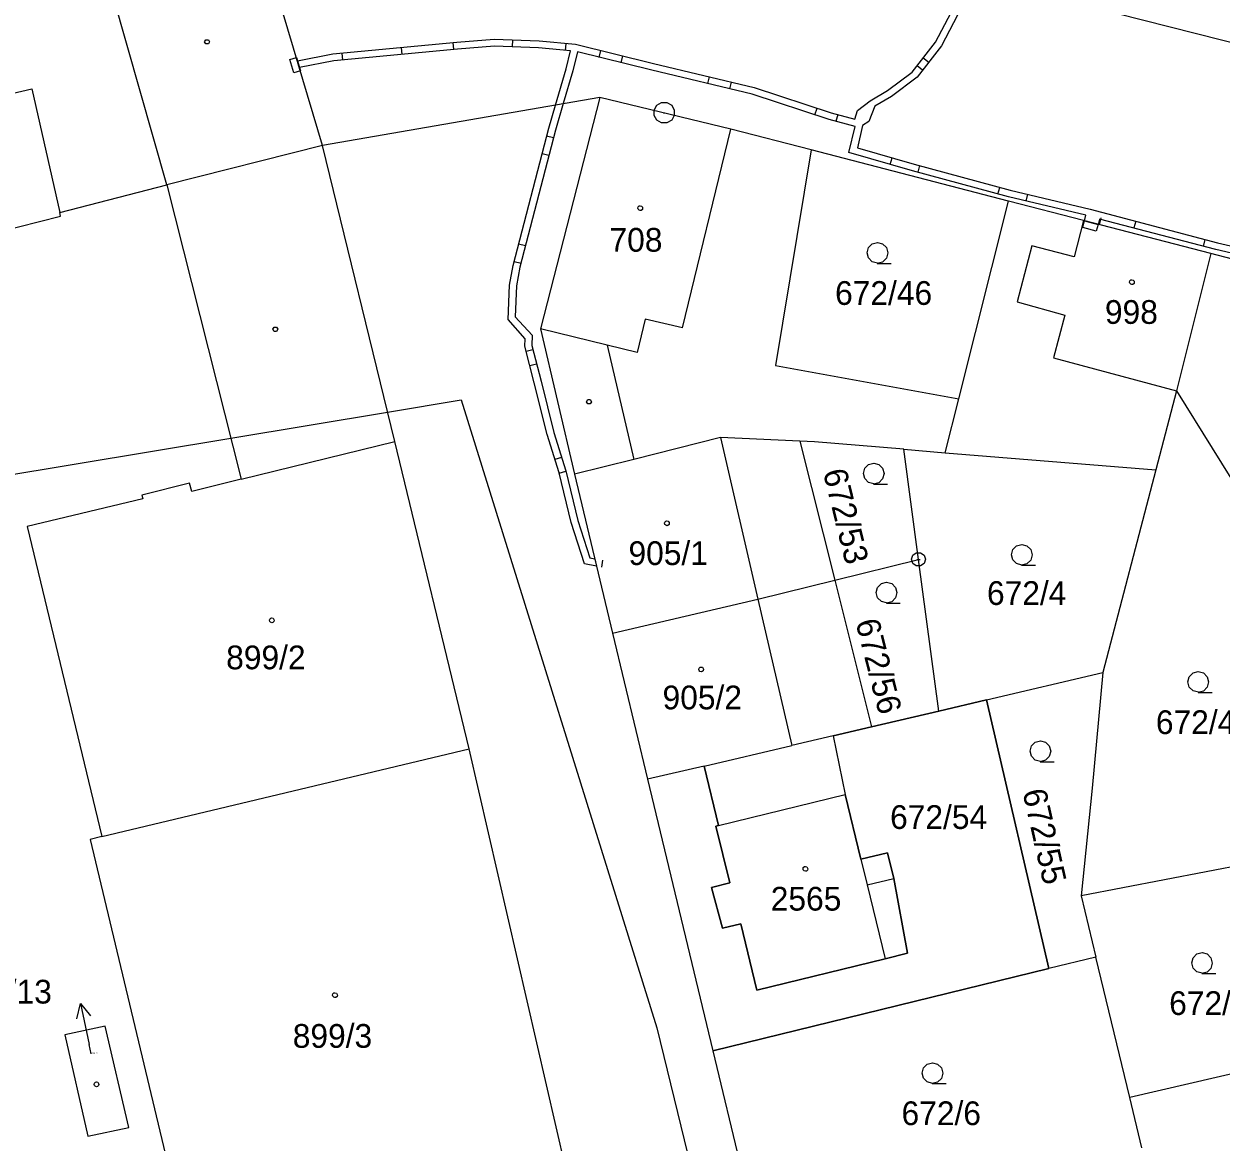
# Model space of a CAD drawing. Extents: x -777309 to -774195, y -1144706 to -1143600.
# Drawn here: x -774356.3 to -774270.6, y -1144644.7 to -1144564.6 of the extents above; entities that cross this region are included whole.
import ezdxf

# ---------------------------------------------------------------- set-up
doc = ezdxf.new("R2010")
doc.units = 0
for name, color, linetype in [('1', 7, 'Continuous'), ('11', 7, 'Continuous'), ('12', 7, 'Continuous'), ('13', 7, 'Continuous'), ('2', 7, 'Continuous'), ('3', 7, 'Continuous'), ('4', 7, 'Continuous'), ('5', 7, 'Continuous'), ('7', 7, 'Continuous'), ('8', 7, 'Continuous')]:
    doc.layers.add(name, color=color, linetype=linetype)

msp = doc.modelspace()

# ---------------------------------------------------------------- linework, layer by layer
at = {"layer": '1'}
for p, q in [((-774334.94, -1144573.27), (-774340.62, -1144554.15)), ((-774281.77, -1144562.84), (-774200, -1144583.729)), ((-774315.08, -1144569.83), (-774334.94, -1144573.27)), ((-774315.08, -1144569.83), (-774319.33, -1144586.41)), ((-774305.7, -1144572.11), (-774315.08, -1144569.83)), ((-774299.94, -1144573.6), (-774305.7, -1144572.11)), ((-774334.94, -1144573.27), (-774346.09, -1144576.1)), ((-774329.77, -1144594.48), (-774334.94, -1144573.27)), ((-774299.94, -1144573.6), (-774302.49, -1144589.04)), ((-774285.79, -1144577.27), (-774299.94, -1144573.6)), ((-774353.77, -1144578.08), (-774346.09, -1144576.1)), ((-774346.09, -1144576.1), (-774340.76, -1144597.19)), ((-774289.36, -1144591.43), (-774285.79, -1144577.27)), ((-774280.42, -1144578.66), (-774285.79, -1144577.27)), ((-774359.53, -1144579.81), (-774353.71, -1144578.35)), ((-774353.71, -1144578.35), (-774353.77, -1144578.08)), ((-774271.3, -1144581.01), (-774280.42, -1144578.66)), ((-774271.3, -1144581.01), (-774273.76, -1144590.86)), ((-774265.78, -1144582.47), (-774271.3, -1144581.01)), ((-774319.33, -1144586.41), (-774316.88, -1144596.84)), ((-774302.49, -1144589.04), (-774289.36, -1144591.43)), ((-774290.34, -1144595.3), (-774289.36, -1144591.43)), ((-774273.76, -1144590.86), (-774275.24, -1144596.52)), ((-774273.76, -1144590.86), (-774265.24, -1144604.62)), ((-774306.44, -1144594.2), (-774312.64, -1144595.77)), ((-774300.74, -1144594.47), (-774306.44, -1144594.2)), ((-774324.43, -1144616.52), (-774329.77, -1144594.48)), ((-774299.7, -1144594.51), (-774300.74, -1144594.47)), ((-774300.74, -1144594.47), (-774298.25, -1144604.42)), ((-774293.31, -1144595.05), (-774299.7, -1144594.51)), ((-774292.25, -1144602.94), (-774293.31, -1144595.05)), ((-774293.31, -1144595.05), (-774290.34, -1144595.3)), ((-774312.64, -1144595.77), (-774316.88, -1144596.84)), ((-774290.34, -1144595.3), (-774275.24, -1144596.52)), ((-774316.88, -1144596.84), (-774314.16, -1144608.23)), ((-774275.24, -1144596.52), (-774279.04, -1144611.05)), ((-774344.46, -1144597.48), (-774347.89, -1144598.34)), ((-774344.31, -1144598.06), (-774344.46, -1144597.48)), ((-774340.76, -1144597.19), (-774344.31, -1144598.06)), ((-774347.89, -1144598.34), (-774347.82, -1144598.6)), ((-774347.82, -1144598.6), (-774356.09, -1144600.57)), ((-774356.09, -1144600.57), (-774350.75, -1144622.79)), ((-774298.25, -1144604.42), (-774292.25, -1144602.94)), ((-774290.79, -1144613.8), (-774292.25, -1144602.94)), ((-774303.75, -1144605.78), (-774298.25, -1144604.42)), ((-774298.25, -1144604.42), (-774295.61, -1144614.93)), ((-774314.16, -1144608.23), (-774303.75, -1144605.78)), ((-774314.16, -1144608.23), (-774311.65, -1144618.69)), ((-774287.38, -1144613), (-774279.04, -1144611.05)), ((-774279.04, -1144611.05), (-774279.81, -1144619.33)), ((-774290.79, -1144613.8), (-774287.38, -1144613)), ((-774287.38, -1144613), (-774282.92, -1144632.25)), ((-774295.61, -1144614.93), (-774290.79, -1144613.8)), ((-774298.35, -1144615.57), (-774301.32, -1144616.27)), ((-774298.35, -1144615.57), (-774295.61, -1144614.93)), ((-774298.35, -1144615.57), (-774297.5, -1144619.77)), ((-774350.75, -1144622.79), (-774324.43, -1144616.52)), ((-774317.31, -1144647.52), (-774324.43, -1144616.52)), ((-774307.6, -1144617.74), (-774301.32, -1144616.27)), ((-774307.6, -1144617.74), (-774311.65, -1144618.69)), ((-774307.6, -1144617.74), (-774306.58, -1144622)), ((-774311.65, -1144618.69), (-774306.98, -1144638.14)), ((-774296.37, -1144624.42), (-774297.5, -1144619.77)), ((-774279.81, -1144619.33), (-774280.59, -1144627.04)), ((-774306.58, -1144622), (-774306.77, -1144622.05)), ((-774306.77, -1144622.05), (-774305.76, -1144626.11)), ((-774350.75, -1144622.79), (-774351.59, -1144623)), ((-774351.59, -1144623), (-774345.42, -1144648.77)), ((-774294.47, -1144623.95), (-774296.37, -1144624.42)), ((-774294.02, -1144625.8), (-774294.47, -1144623.95)), ((-774267.27, -1144624.47), (-774280.59, -1144627.04)), ((-774293.03, -1144631.16), (-774294.02, -1144625.8)), ((-774305.76, -1144626.11), (-774307.07, -1144626.45)), ((-774307.07, -1144626.45), (-774306.3, -1144629.37)), ((-774280.59, -1144627.04), (-774279.54, -1144631.43)), ((-774306.3, -1144629.37), (-774304.98, -1144629.05)), ((-774304.98, -1144629.05), (-774303.84, -1144633.8)), ((-774303.84, -1144633.8), (-774294.63, -1144631.55)), ((-774294.63, -1144631.55), (-774293.03, -1144631.16)), ((-774279.54, -1144631.43), (-774282.92, -1144632.25)), ((-774277.1, -1144641.5), (-774279.54, -1144631.43)), ((-774282.92, -1144632.25), (-774306.98, -1144638.14)), ((-774350.5, -1144636.38), (-774353.39, -1144637.01)), ((-774353.39, -1144637.01), (-774351.76, -1144644.27)), ((-774348.82, -1144643.64), (-774350.5, -1144636.38)), ((-774306.98, -1144638.14), (-774303.72, -1144651.7)), ((-774263.36, -1144638.28), (-774277.1, -1144641.5)), ((-774276.24, -1144645.1), (-774277.1, -1144641.5)), ((-774351.76, -1144644.27), (-774348.82, -1144643.64))]:
    msp.add_line(p, q, dxfattribs=at)
at = {"layer": '11'}
msp.add_lwpolyline([(-774391.89, -1144602.61), (-774386.57, -1144601.72), (-774330.28, -1144592.38), (-774325, -1144591.5), (-774311, -1144636.5), (-774295.491, -1144700)], dxfattribs=at)
msp.add_lwpolyline([(-774311.65, -1144618.69), (-774306.98, -1144638.14), (-774282.92, -1144632.25), (-774287.38, -1144613), (-774290.79, -1144613.8), (-774295.61, -1144614.93), (-774298.35, -1144615.57), (-774297.5, -1144619.77), (-774296.37, -1144624.42), (-774294.47, -1144623.95), (-774294.02, -1144625.8), (-774293.03, -1144631.16), (-774294.63, -1144631.55), (-774303.84, -1144633.8), (-774304.98, -1144629.05), (-774306.3, -1144629.37), (-774307.07, -1144626.45), (-774305.76, -1144626.11), (-774306.77, -1144622.05), (-774306.58, -1144622), (-774307.6, -1144617.74)], close=True, dxfattribs=at)
at = {"layer": '12'}
for p, q in [((-774392.2, -1144577.64), (-774355.77, -1144569.22)), ((-774355.77, -1144569.22), (-774353.77, -1144578.08)), ((-774315.08, -1144569.83), (-774319.33, -1144586.41)), ((-774305.7, -1144572.11), (-774315.08, -1144569.83)), ((-774309.16, -1144586.35), (-774305.7, -1144572.11)), ((-774359.53, -1144579.81), (-774353.71, -1144578.35)), ((-774353.71, -1144578.35), (-774353.77, -1144578.08)), ((-774280.42, -1144578.66), (-774281.09, -1144581.25)), ((-774271.3, -1144581.01), (-774280.42, -1144578.66)), ((-774284.13, -1144580.47), (-774285.17, -1144584.48)), ((-774281.09, -1144581.25), (-774284.13, -1144580.47)), ((-774271.3, -1144581.01), (-774273.76, -1144590.86)), ((-774285.17, -1144584.48), (-774281.76, -1144585.43)), ((-774281.76, -1144585.43), (-774282.58, -1144588.49)), ((-774314.56, -1144587.59), (-774319.33, -1144586.41)), ((-774311.83, -1144585.72), (-774312.41, -1144588.11)), ((-774309.16, -1144586.35), (-774311.83, -1144585.72)), ((-774312.41, -1144588.11), (-774314.56, -1144587.59)), ((-774282.58, -1144588.49), (-774273.76, -1144590.86)), ((-774306.44, -1144594.2), (-774312.64, -1144595.77)), ((-774306.44, -1144594.2), (-774303.75, -1144605.78)), ((-774340.76, -1144597.19), (-774329.77, -1144594.48)), ((-774324.43, -1144616.52), (-774329.77, -1144594.48)), ((-774312.64, -1144595.77), (-774316.88, -1144596.84)), ((-774316.88, -1144596.84), (-774314.16, -1144608.23)), ((-774344.46, -1144597.48), (-774347.89, -1144598.34)), ((-774344.31, -1144598.06), (-774344.46, -1144597.48)), ((-774340.76, -1144597.19), (-774344.31, -1144598.06)), ((-774347.89, -1144598.34), (-774347.82, -1144598.6)), ((-774347.82, -1144598.6), (-774356.09, -1144600.57)), ((-774356.09, -1144600.57), (-774350.75, -1144622.79)), ((-774314.16, -1144608.23), (-774303.75, -1144605.78)), ((-774314.16, -1144608.23), (-774303.75, -1144605.78)), ((-774303.75, -1144605.78), (-774301.32, -1144616.27)), ((-774314.16, -1144608.23), (-774311.65, -1144618.69)), ((-774350.75, -1144622.79), (-774324.43, -1144616.52)), ((-774350.75, -1144622.79), (-774324.43, -1144616.52)), ((-774317.31, -1144647.52), (-774324.43, -1144616.52)), ((-774307.6, -1144617.74), (-774301.32, -1144616.27)), ((-774307.6, -1144617.74), (-774311.65, -1144618.69)), ((-774306.58, -1144622), (-774297.5, -1144619.77)), ((-774296.37, -1144624.42), (-774297.5, -1144619.77)), ((-774306.58, -1144622), (-774306.77, -1144622.05)), ((-774306.77, -1144622.05), (-774305.76, -1144626.11)), ((-774350.75, -1144622.79), (-774351.59, -1144623)), ((-774351.59, -1144623), (-774345.42, -1144648.77)), ((-774296.37, -1144624.42), (-774295.92, -1144626.26)), ((-774305.76, -1144626.11), (-774307.07, -1144626.45)), ((-774307.07, -1144626.45), (-774306.3, -1144629.37)), ((-774295.92, -1144626.26), (-774294.63, -1144631.55)), ((-774306.3, -1144629.37), (-774304.98, -1144629.05)), ((-774304.98, -1144629.05), (-774303.84, -1144633.8)), ((-774303.84, -1144633.8), (-774294.63, -1144631.55)), ((-774350.5, -1144636.38), (-774353.39, -1144637.01)), ((-774353.39, -1144637.01), (-774351.76, -1144644.27)), ((-774348.82, -1144643.64), (-774350.5, -1144636.38)), ((-774351.76, -1144644.27), (-774348.82, -1144643.64))]:
    msp.add_line(p, q, dxfattribs=at)
at = {"layer": '13'}
for p, q in [((-774325.525, -1144566.404), (-774325.572, -1144565.906)), ((-774321.34, -1144565.715), (-774321.357, -1144566.214)), ((-774317.545, -1144566.464), (-774317.498, -1144565.966)), ((-774333.49, -1144567.159), (-774333.537, -1144566.662)), ((-774329.314, -1144566.258), (-774329.267, -1144566.756)), ((-774315.121, -1144566.963), (-774315.002, -1144566.478)), ((-774313.454, -1144566.861), (-774313.574, -1144567.346)), ((-774291.957, -1144567.889), (-774292.351, -1144567.581)), ((-774291.91, -1144567.009), (-774291.516, -1144567.316)), ((-774307.346, -1144568.848), (-774307.23, -1144568.362)), ((-774305.677, -1144568.735), (-774305.793, -1144569.221)), ((-774299.672, -1144571.084), (-774299.516, -1144570.609)), ((-774298.03, -1144571.069), (-774298.16, -1144571.552)), ((-774318.404, -1144572.737), (-774318.888, -1144572.611)), ((-774319.205, -1144573.845), (-774318.721, -1144573.97)), ((-774294.276, -1144574.636), (-774294.139, -1144574.155)), ((-774292.176, -1144574.712), (-774292.308, -1144575.195)), ((-774286.564, -1144576.762), (-774286.432, -1144576.279)), ((-774284.448, -1144576.778), (-774284.562, -1144577.265)), ((-774279.292, -1144578.955), (-774279.166, -1144578.472)), ((-774276.683, -1144578.7), (-774276.812, -1144579.184)), ((-774320.409, -1144580.481), (-774320.893, -1144580.356)), ((-774271.835, -1144580.508), (-774271.708, -1144580.024)), ((-774321.203, -1144581.591), (-774320.719, -1144581.716)), ((-774319.87, -1144587.911), (-774320.354, -1144588.036)), ((-774320.09, -1144589.048), (-774319.606, -1144588.922)), ((-774317.811, -1144595.64), (-774318.289, -1144595.787)), ((-774317.989, -1144596.765), (-774317.511, -1144596.618)), ((-774314.942, -1144603.489), (-774314.85, -1144602.997))]:
    msp.add_line(p, q, dxfattribs=at)
for points in [[(-774336.59, -1144567.7), (-774336.74, -1144567.22), (-774334.21, -1144566.72), (-774325.31, -1144565.88), (-774322.64, -1144565.67), (-774319.43, -1144565.78), (-774316.82, -1144566.03), (-774311.23, -1144567.41), (-774304.02, -1144569.13), (-774298.51, -1144570.94), (-774296.8, -1144571.4), (-774296.61, -1144570.78), (-774295.71, -1144570.07), (-774294.47, -1144569.35), (-774292.7, -1144568.02), (-774291.02, -1144565.87), (-774289.92, -1144563.75), (-774289.46, -1144562.4), (-774288.72, -1144560.73), (-774288.24, -1144560.87)], [(-774288.24, -1144560.87), (-774289, -1144562.58), (-774289.46, -1144563.95), (-774290.6, -1144566.15), (-774292.34, -1144568.38), (-774294.19, -1144569.77), (-774295.37, -1144570.45)], [(-774265.65, -1144581.97), (-774270.95, -1144580.74), (-774279.29, -1144578.55), (-774279.39, -1144578.93), (-774280.35, -1144578.68), (-774280.25, -1144578.28), (-774285.8, -1144576.97), (-774292.69, -1144575.09), (-774297.23, -1144573.79), (-774296.78, -1144571.93), (-774298.65, -1144571.42), (-774304.16, -1144569.61), (-774311.35, -1144567.89), (-774316.68, -1144566.58), (-774317.01, -1144567.92), (-774317.7, -1144570.28), (-774318.26, -1144572.18), (-774320.8, -1144581.99), (-774321.05, -1144583.34), (-774321.15, -1144585.56), (-774319.92, -1144586.88), (-774319.95, -1144587.6), (-774319.29, -1144590.16), (-774318.36, -1144593.85), (-774317.52, -1144596.59), (-774316.66, -1144600.16), (-774315.79, -1144602.82), (-774315.43, -1144602.89), (-774315.31, -1144603.42), (-774316.17, -1144603.26), (-774317.14, -1144600.3), (-774318, -1144596.73), (-774318.84, -1144593.99), (-774319.77, -1144590.28), (-774320.45, -1144587.66), (-774320.43, -1144587.13), (-774321.65, -1144585.74), (-774321.55, -1144583.28), (-774321.28, -1144581.89), (-774318.74, -1144572.04), (-774318.25, -1144570.38), (-774317.49, -1144567.78), (-774317.17, -1144566.5), (-774319.47, -1144566.28), (-774322.62, -1144566.17), (-774325.27, -1144566.38), (-774334.13, -1144567.22), (-774336.59, -1144567.7)], [(-774295.37, -1144570.45), (-774295.8, -1144571.55), (-774296.25, -1144571.84), (-774296.63, -1144573.45), (-774292.55, -1144574.61), (-774285.68, -1144576.49), (-774279.95, -1144577.83), (-774270.83, -1144580.26), (-774265.43, -1144581.49), (-774251.79, -1144585.36), (-774247.78, -1144586.26), (-774242.42, -1144587.66), (-774235.41, -1144589.4), (-774232.82, -1144590.09), (-774231.06, -1144590.54), (-774221.99, -1144592.97), (-774213.83, -1144595.08), (-774205.7, -1144597.17)]]:
    msp.add_lwpolyline(points, dxfattribs=at)
for points in [[(-774336.59, -1144567.7), (-774336.52, -1144567.94), (-774337, -1144568.08), (-774337.29, -1144567.12), (-774336.81, -1144566.98), (-774336.74, -1144567.22)], [(-774279.39, -1144578.93), (-774279.51, -1144579.41), (-774280.48, -1144579.16), (-774280.35, -1144578.68)]]:
    msp.add_lwpolyline(points, close=True, dxfattribs=at)
at = {"layer": '3'}
for points in [[(-774295.18, -1144581.71), (-774295.56, -1144581.61), (-774295.83, -1144581.34), (-774295.93, -1144580.97), (-774295.83, -1144580.6), (-774295.56, -1144580.33), (-774295.19, -1144580.23), (-774294.82, -1144580.33), (-774294.55, -1144580.6), (-774294.45, -1144580.98), (-774294.55, -1144581.36), (-774294.82, -1144581.63), (-774295.2, -1144581.73), (-774294.2, -1144581.73)], [(-774295.45, -1144597.52), (-774295.83, -1144597.42), (-774296.1, -1144597.15), (-774296.2, -1144596.78), (-774296.1, -1144596.41), (-774295.83, -1144596.14), (-774295.46, -1144596.04), (-774295.09, -1144596.14), (-774294.82, -1144596.41), (-774294.72, -1144596.79), (-774294.82, -1144597.17), (-774295.09, -1144597.44), (-774295.47, -1144597.54), (-774294.47, -1144597.54)], [(-774284.84, -1144603.34), (-774285.22, -1144603.24), (-774285.49, -1144602.97), (-774285.59, -1144602.6), (-774285.49, -1144602.23), (-774285.22, -1144601.96), (-774284.85, -1144601.86), (-774284.48, -1144601.96), (-774284.21, -1144602.23), (-774284.11, -1144602.61), (-774284.21, -1144602.99), (-774284.48, -1144603.26), (-774284.86, -1144603.36), (-774283.86, -1144603.36)], [(-774294.53, -1144606.05), (-774294.91, -1144605.95), (-774295.18, -1144605.68), (-774295.28, -1144605.31), (-774295.18, -1144604.94), (-774294.91, -1144604.67), (-774294.54, -1144604.57), (-774294.17, -1144604.67), (-774293.9, -1144604.94), (-774293.8, -1144605.32), (-774293.9, -1144605.7), (-774294.17, -1144605.97), (-774294.55, -1144606.07), (-774293.55, -1144606.07)], [(-774272.2, -1144612.45), (-774272.58, -1144612.35), (-774272.85, -1144612.08), (-774272.95, -1144611.71), (-774272.85, -1144611.34), (-774272.58, -1144611.07), (-774272.21, -1144610.97), (-774271.84, -1144611.07), (-774271.57, -1144611.34), (-774271.47, -1144611.72), (-774271.57, -1144612.1), (-774271.84, -1144612.37), (-774272.22, -1144612.47), (-774271.22, -1144612.47)], [(-774283.51, -1144617.41), (-774283.89, -1144617.31), (-774284.16, -1144617.04), (-774284.26, -1144616.67), (-774284.16, -1144616.3), (-774283.89, -1144616.03), (-774283.52, -1144615.93), (-774283.15, -1144616.03), (-774282.88, -1144616.3), (-774282.78, -1144616.68), (-774282.88, -1144617.06), (-774283.15, -1144617.33), (-774283.53, -1144617.43), (-774282.53, -1144617.43)], [(-774271.93, -1144632.59), (-774272.31, -1144632.49), (-774272.58, -1144632.22), (-774272.68, -1144631.85), (-774272.58, -1144631.48), (-774272.31, -1144631.21), (-774271.94, -1144631.11), (-774271.57, -1144631.21), (-774271.3, -1144631.48), (-774271.2, -1144631.86), (-774271.3, -1144632.24), (-774271.57, -1144632.51), (-774271.95, -1144632.61), (-774270.95, -1144632.61)], [(-774291.24, -1144640.48), (-774291.62, -1144640.38), (-774291.89, -1144640.11), (-774291.99, -1144639.74), (-774291.89, -1144639.37), (-774291.62, -1144639.1), (-774291.25, -1144639), (-774290.88, -1144639.1), (-774290.61, -1144639.37), (-774290.51, -1144639.75), (-774290.61, -1144640.13), (-774290.88, -1144640.4), (-774291.26, -1144640.5), (-774290.26, -1144640.5)]]:
    msp.add_lwpolyline(points, dxfattribs=at)
at = {"layer": '4'}
for p, q in [((-774346.09, -1144576.1), (-774351.57, -1144556.86)), ((-774392.2, -1144577.64), (-774355.77, -1144569.22)), ((-774355.77, -1144569.22), (-774353.77, -1144578.08)), ((-774309.16, -1144586.35), (-774305.7, -1144572.11)), ((-774280.42, -1144578.66), (-774281.09, -1144581.25)), ((-774284.13, -1144580.47), (-774285.17, -1144584.48)), ((-774281.09, -1144581.25), (-774284.13, -1144580.47)), ((-774285.17, -1144584.48), (-774281.76, -1144585.43)), ((-774281.76, -1144585.43), (-774282.58, -1144588.49)), ((-774314.56, -1144587.59), (-774319.33, -1144586.41)), ((-774311.83, -1144585.72), (-774312.41, -1144588.11)), ((-774309.16, -1144586.35), (-774311.83, -1144585.72)), ((-774314.56, -1144587.59), (-774312.64, -1144595.77)), ((-774312.41, -1144588.11), (-774314.56, -1144587.59)), ((-774282.58, -1144588.49), (-774273.76, -1144590.86)), ((-774306.44, -1144594.2), (-774303.75, -1144605.78)), ((-774340.76, -1144597.19), (-774329.77, -1144594.48)), ((-774303.75, -1144605.78), (-774301.32, -1144616.27)), ((-774306.58, -1144622), (-774297.5, -1144619.77)), ((-774296.37, -1144624.42), (-774295.92, -1144626.26)), ((-774295.92, -1144626.26), (-774294.02, -1144625.8)), ((-774295.92, -1144626.26), (-774294.63, -1144631.55))]:
    msp.add_line(p, q, dxfattribs=at)
at = {"layer": '5'}
for points in [[(-774343.12, -1144565.7), (-774343.03, -1144565.85), (-774343.12, -1144566), (-774343.3, -1144566), (-774343.39, -1144565.85), (-774343.3, -1144565.7)], [(-774312.18, -1144577.6), (-774312.08, -1144577.62), (-774312.03, -1144577.71), (-774312.01, -1144577.77), (-774312.03, -1144577.86), (-774312.11, -1144577.93), (-774312.18, -1144577.94), (-774312.27, -1144577.91), (-774312.33, -1144577.85), (-774312.35, -1144577.77), (-774312.33, -1144577.68), (-774312.25, -1144577.61)], [(-774276.96, -1144582.9), (-774276.86, -1144582.92), (-774276.81, -1144583.01), (-774276.79, -1144583.07), (-774276.81, -1144583.16), (-774276.89, -1144583.23), (-774276.96, -1144583.24), (-774277.05, -1144583.21), (-774277.11, -1144583.15), (-774277.13, -1144583.07), (-774277.11, -1144582.98), (-774277.03, -1144582.91)], [(-774338.23, -1144586.3), (-774338.14, -1144586.45), (-774338.23, -1144586.6), (-774338.41, -1144586.6), (-774338.5, -1144586.45), (-774338.41, -1144586.3)], [(-774315.76, -1144591.49), (-774315.67, -1144591.64), (-774315.76, -1144591.79), (-774315.94, -1144591.79), (-774316.03, -1144591.64), (-774315.94, -1144591.49)], [(-774310.27, -1144600.18), (-774310.17, -1144600.2), (-774310.12, -1144600.29), (-774310.1, -1144600.35), (-774310.12, -1144600.44), (-774310.2, -1144600.51), (-774310.27, -1144600.52), (-774310.36, -1144600.49), (-774310.42, -1144600.43), (-774310.44, -1144600.35), (-774310.42, -1144600.26), (-774310.34, -1144600.19)], [(-774338.57, -1144607.13), (-774338.47, -1144607.15), (-774338.42, -1144607.24), (-774338.4, -1144607.3), (-774338.42, -1144607.39), (-774338.5, -1144607.46), (-774338.57, -1144607.47), (-774338.66, -1144607.44), (-774338.72, -1144607.38), (-774338.74, -1144607.3), (-774338.72, -1144607.21), (-774338.64, -1144607.14)], [(-774307.82, -1144610.65), (-774307.72, -1144610.67), (-774307.67, -1144610.76), (-774307.65, -1144610.82), (-774307.67, -1144610.91), (-774307.75, -1144610.98), (-774307.82, -1144610.99), (-774307.91, -1144610.96), (-774307.97, -1144610.9), (-774307.99, -1144610.82), (-774307.97, -1144610.73), (-774307.89, -1144610.66)], [(-774300.35, -1144624.94), (-774300.25, -1144624.96), (-774300.2, -1144625.05), (-774300.18, -1144625.11), (-774300.2, -1144625.2), (-774300.28, -1144625.27), (-774300.35, -1144625.28), (-774300.44, -1144625.25), (-774300.5, -1144625.19), (-774300.52, -1144625.11), (-774300.5, -1144625.02), (-774300.42, -1144624.95)], [(-774334.05, -1144633.99), (-774333.95, -1144634.01), (-774333.9, -1144634.1), (-774333.88, -1144634.16), (-774333.9, -1144634.25), (-774333.98, -1144634.32), (-774334.05, -1144634.33), (-774334.14, -1144634.3), (-774334.2, -1144634.24), (-774334.22, -1144634.16), (-774334.2, -1144634.07), (-774334.12, -1144634)], [(-774351.13, -1144640.38), (-774351.03, -1144640.4), (-774350.98, -1144640.49), (-774350.96, -1144640.55), (-774350.98, -1144640.64), (-774351.06, -1144640.71), (-774351.13, -1144640.72), (-774351.22, -1144640.69), (-774351.28, -1144640.63), (-774351.3, -1144640.55), (-774351.28, -1144640.46), (-774351.2, -1144640.39)]]:
    msp.add_lwpolyline(points, close=True, dxfattribs=at)
at = {"layer": '7'}
for p in [(-774352.27, -1144634.765), (-774351.51, -1144638.36)]:
    msp.add_line(p, (-774351.65, -1144637.7), dxfattribs=at)
msp.add_lwpolyline([(-774352.552, -1144635.846), (-774352.27, -1144634.765), (-774351.574, -1144635.64)], dxfattribs=at)
at = {"layer": '8'}
for p, q in [((-774310.51, -1144570.93), (-774310.41, -1144570.93)), ((-774292.37, -1144602.94), (-774292.13, -1144602.94))]:
    msp.add_line(p, q, dxfattribs=at)
for points in [[(-774310.27, -1144570.21), (-774309.93, -1144570.4), (-774309.74, -1144570.74), (-774309.74, -1144571.13), (-774309.93, -1144571.47), (-774310.27, -1144571.66), (-774310.66, -1144571.66), (-774311, -1144571.47), (-774311.19, -1144571.13), (-774311.19, -1144570.74), (-774311, -1144570.4), (-774310.66, -1144570.21)], [(-774292.1, -1144602.46), (-774291.85, -1144602.64), (-774291.75, -1144602.93), (-774291.85, -1144603.22), (-774292.1, -1144603.4), (-774292.41, -1144603.4), (-774292.66, -1144603.22), (-774292.76, -1144602.93), (-774292.66, -1144602.64), (-774292.41, -1144602.46)]]:
    msp.add_lwpolyline(points, close=True, dxfattribs=at)

# ---------------------------------------------------------------- texts
at = {"layer": '2'}
for s, height, p in [('708', 1.7, (-774314.383, -1144580.89)), ('672/46', 1.7, (-774298.223, -1144584.7)), ('998', 1.7, (-774278.893, -1144586.06)), ('905/1', 1.7, (-774313.023, -1144603.34)), ('672/4', 1.7, (-774287.343, -1144606.2)), ('899/2', 1.7, (-774341.843, -1144610.81)), ('905/2', 1.7, (-774310.583, -1144613.68)), ('672/47', 1.7, (-774275.243, -1144615.45)), ('672/54', 1.7, (-774294.283, -1144622.25)), ('2565', 1.7, (-774302.833, -1144628.1)), ('672/7', 1.7, (-774274.293, -1144635.58)), ('899/3', 1.7, (-774337.073, -1144637.93)), ('899/13', 0.1, (-774351.496, -1144638.36)), ('672/6', 1.7, (-774293.463, -1144643.47))]:
    msp.add_text(s, height=height, dxfattribs=at).set_placement(p)
for s, rotation, p in [('672/53', 283.84329, (-774299.105, -1144596.657)), ('672/56', 284.24436, (-774296.772, -1144607.416)), ('672/55', 282.75467, (-774284.811, -1144619.568))]:
    msp.add_text(s, height=1.7, rotation=rotation, dxfattribs=at).set_placement(p)
at = {"layer": '7'}
msp.add_text('899/13', height=1.7, dxfattribs=at).set_placement((-774361.284, -1144634.76))

doc.saveas('drawing.dxf')
